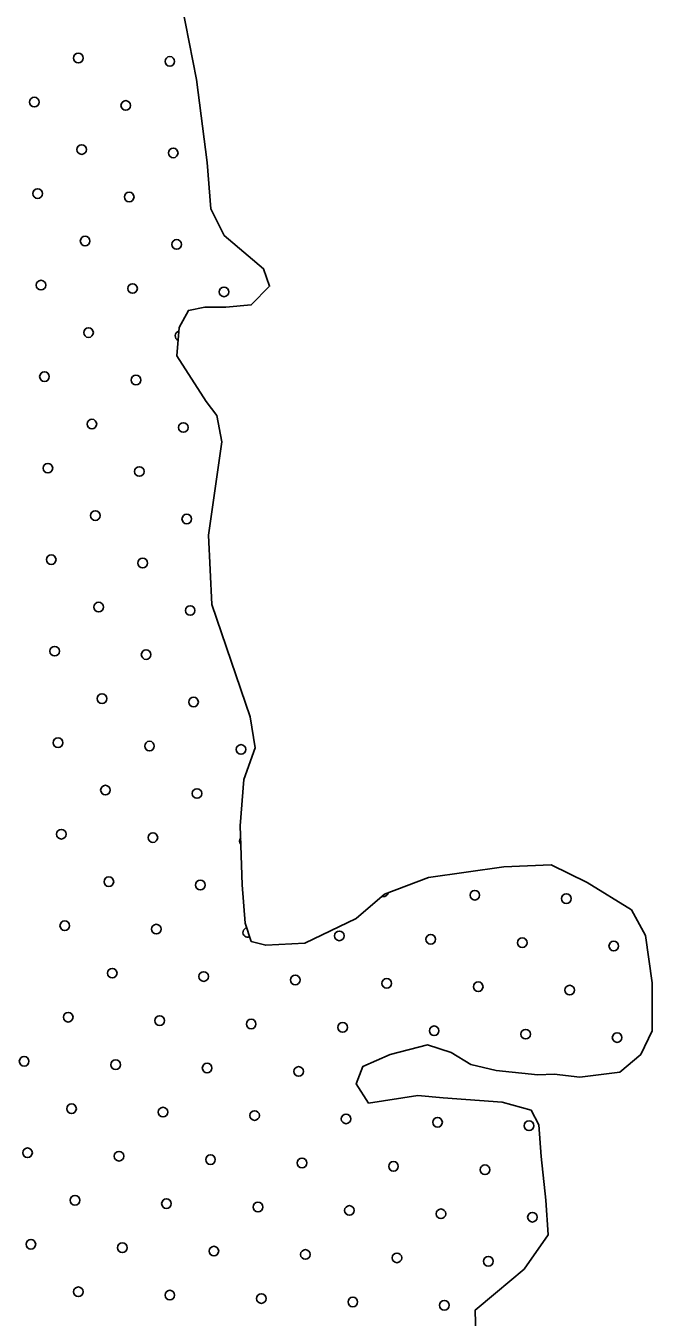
# Model space of a CAD drawing. Extents: x 1788175 to 1969470, y 584502 to 738744.
# Drawn here: x 1845790 to 1847170, y 722911 to 725756 of the extents above; entities that cross this region are included whole.
import ezdxf

# ---------------------------------------------------------------- set-up
doc = ezdxf.new("R2010")
doc.units = 0
for name, color, linetype in [('DESIGN - SCRATCH - User 1', 7, 'Continuous'), ('DESIGN - TRAFFIC CONTROL PERMANENT - Pavement Marking Text', 7, 'Continuous'), ('DESIGN - TRANSPORTATION - Edge of Traveled Way', 7, 'Continuous')]:
    doc.layers.add(name, color=color, linetype=linetype)

msp = doc.modelspace()

# ---------------------------------------------------------------- linework, layer by layer
at = {"layer": 'DESIGN - SCRATCH - User 1'}
msp.add_lwpolyline([(1846125, 725844.2), (1846165.8, 725637.3), (1846189, 725454.7), (1846197.4, 725352.5), (1846226.5, 725294), (1846279.8, 725249.1), (1846313.4, 725220.6), (1846326.8, 725182.3), (1846286.1, 725140.9), (1846230, 725135.7), (1846184, 725136.4), (1846147.8, 725128.9), (1846127.2, 725091.1), (1846122.3, 725029.1), (1846186.7, 724928), (1846210.3, 724897.6), (1846221.4, 724839.4), (1846192.1, 724633.5), (1846199.7, 724481.2), (1846241.8, 724356.4), (1846283.9, 724233.6), (1846294.9, 724165.4), (1846269.8, 724095.6), (1846262.2, 723993.6), (1846266.1, 723863.4), (1846272.8, 723779.1), (1846286.2, 723738.9), (1846318.1, 723730.4), (1846404.2, 723735.2), (1846517.1, 723789.6), (1846580, 723842.7), (1846676.7, 723879.3), (1846843.1, 723902.9), (1846947.3, 723907.4), (1847026.7, 723868.2), (1847123.8, 723808.7), (1847155, 723752.1), (1847169.4, 723647.8), (1847169.7, 723541.6), (1847144.9, 723489.9), (1847098.2, 723450.5), (1847010, 723439.8), (1846954.1, 723446.6), (1846918, 723445.2), (1846826.1, 723454.5), (1846770.3, 723467.4), (1846726.7, 723494.1), (1846674.9, 723510.8), (1846592.5, 723490), (1846532, 723462.9), (1846517.4, 723425), (1846544.8, 723382.6), (1846653.1, 723399), (1846709.1, 723394.2), (1846839, 723384.3), (1846902.8, 723367.3), (1846920.3, 723335), (1846925.2, 723264.8), (1846935.7, 723168.5), (1846940.5, 723092.4), (1846887.3, 723017), (1846824.4, 722963.9), (1846779.8, 722926.5), (1846780.9, 722868.4)], dxfattribs=at)
at = {"layer": 'DESIGN - TRAFFIC CONTROL PERMANENT - Pavement Marking Text'}
for centre in [(1845905.3, 725684.9), (1846106.9, 725677.5), (1845808.2, 725587.9), (1846009.8, 725580.4), (1845912.7, 725483.3), (1846114.3, 725475.9), (1845815.7, 725386.3), (1846017.3, 725378.8), (1845920.2, 725281.7), (1846121.8, 725274.3), (1845823.1, 725184.6), (1846024.7, 725177.2), (1846226.3, 725169.7), (1845927.7, 725080.1), (1845830.6, 724983), (1846032.2, 724975.6), (1845935.1, 724878.5), (1846136.7, 724871), (1845838.1, 724781.4), (1846039.7, 724774), (1845942.6, 724676.9), (1846144.2, 724669.4), (1845845.5, 724579.8), (1846047.1, 724572.3), (1845950.1, 724475.3), (1846151.7, 724467.8), (1845853, 724378.2), (1846054.6, 724370.7), (1845957.5, 724273.7), (1846159.1, 724266.2), (1845860.5, 724176.6), (1846062.1, 724169.1), (1846263.7, 724161.7), (1845965, 724072.1), (1846166.6, 724064.6), (1845867.9, 723975), (1846069.5, 723967.5), (1845972.5, 723870.4), (1846174.1, 723863), (1846778.9, 723840.6), (1846980.5, 723833.1), (1845875.4, 723773.4), (1846077, 723765.9), (1846480.2, 723751), (1846681.8, 723743.5), (1846883.4, 723736), (1847085.1, 723728.6), (1845979.9, 723668.8), (1846181.5, 723661.4), (1846383.2, 723653.9), (1846584.8, 723646.4), (1846786.4, 723639), (1846988, 723631.5), (1845882.9, 723571.8), (1846084.5, 723564.3), (1846286.1, 723556.8), (1846487.7, 723549.4), (1846689.3, 723541.9), (1846890.9, 723534.4), (1847092.5, 723527), (1845785.8, 723474.7), (1845987.4, 723467.2), (1846189, 723459.8), (1846390.6, 723452.3), (1845890.3, 723370.2), (1846091.9, 723362.7), (1846293.6, 723355.2), (1846495.2, 723347.8), (1846696.8, 723340.3), (1846898.4, 723332.8), (1845793.3, 723273.1), (1845994.9, 723265.6), (1846196.5, 723258.1), (1846398.1, 723250.7), (1846599.7, 723243.2), (1846801.3, 723235.7), (1845897.8, 723168.5), (1846099.4, 723161.1), (1846301, 723153.6), (1846502.6, 723146.1), (1846704.2, 723138.7), (1846905.9, 723131.2), (1845800.7, 723071.5), (1846002.3, 723064), (1846203.9, 723056.5), (1846405.6, 723049.1), (1846607.2, 723041.6), (1846808.8, 723034.1), (1845905.3, 722966.9), (1846106.9, 722959.5), (1846308.5, 722952), (1846510.1, 722944.5), (1846711.7, 722937.1)]:
    msp.add_circle(centre, 10.6, dxfattribs=at)
for centre, start, end in [((1846129.3, 725072.6), 104.8767, 245.9504), ((1846271.2, 723960.1), 140.6821, 222.8069), ((1846577.3, 723848), 253.6793, 346.4775), ((1846278.6, 723758.4), 102.7914, 293.9717)]:
    msp.add_arc(centre, 10.6, start, end, dxfattribs=at)
at = {"layer": 'DESIGN - TRANSPORTATION - Edge of Traveled Way'}
msp.add_lwpolyline([(1846125, 725844.2), (1846165.8, 725637.3), (1846189, 725454.7), (1846197.4, 725352.5), (1846226.5, 725294), (1846279.8, 725249.1), (1846313.4, 725220.6), (1846326.8, 725182.3), (1846286.1, 725140.9), (1846230, 725135.7), (1846184, 725136.4), (1846147.8, 725128.9), (1846127.2, 725091.1), (1846122.3, 725029.1), (1846186.7, 724928), (1846210.3, 724897.6), (1846221.4, 724839.4), (1846192.1, 724633.5), (1846199.7, 724481.2), (1846241.8, 724356.4), (1846283.9, 724233.6), (1846294.9, 724165.4), (1846269.8, 724095.6), (1846262.2, 723993.6), (1846266.1, 723863.4), (1846272.8, 723779.1), (1846286.2, 723738.9), (1846318.1, 723730.4), (1846404.2, 723735.2), (1846517.1, 723789.6), (1846580, 723842.7), (1846676.7, 723879.3), (1846843.1, 723902.9), (1846947.3, 723907.4), (1847026.7, 723868.2), (1847123.8, 723808.7), (1847155, 723752.1), (1847169.4, 723647.8), (1847169.7, 723541.6), (1847144.9, 723489.9), (1847098.2, 723450.5), (1847010, 723439.8), (1846954.1, 723446.6), (1846918, 723445.2), (1846826.1, 723454.5), (1846770.3, 723467.4), (1846726.7, 723494.1), (1846674.9, 723510.8), (1846592.5, 723490), (1846532, 723462.9), (1846517.4, 723425), (1846544.8, 723382.6), (1846653.1, 723399), (1846709.1, 723394.2), (1846839, 723384.3), (1846902.8, 723367.3), (1846920.3, 723335), (1846925.2, 723264.8), (1846935.7, 723168.5), (1846940.5, 723092.4), (1846887.3, 723017), (1846824.4, 722963.9), (1846779.8, 722926.5), (1846780.9, 722868.4)], dxfattribs=at)

doc.saveas('drawing.dxf')
